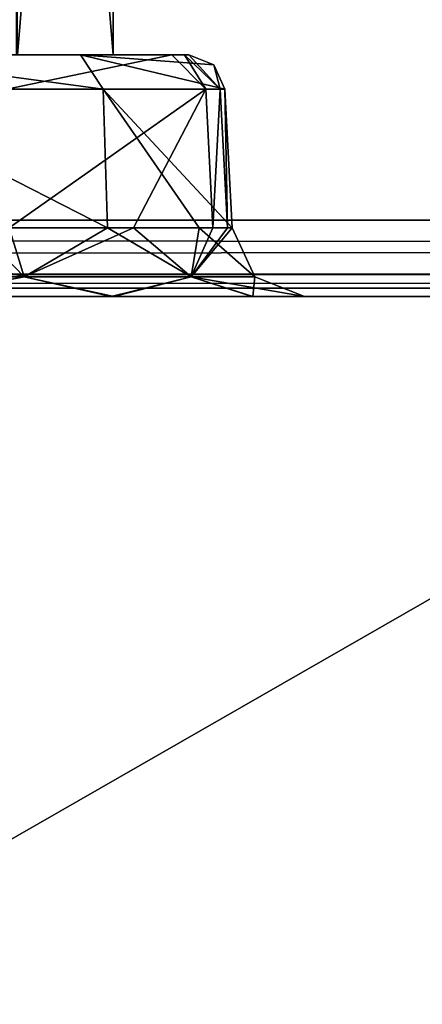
# Model space of a CAD drawing. Header units: inches. Extents: x -10 to 10, y -2.3 to 4.3.
# Tile 542 of 656: x -1.959 to -1.793, y -1.898 to -1.49. Entities that reach past the tile are written whole.
import ezdxf

# ---------------------------------------------------------------- set-up
doc = ezdxf.new("R2010")
doc.units = ezdxf.units.IN
doc.header["$LTSCALE"] = 65.185185
doc.header["$MEASUREMENT"] = 0
for name, color, linetype in [('10955', 7, 'CONTINUOUS'), ('10964', 7, 'CONTINUOUS'), ('1151', 7, 'CONTINUOUS'), ('1186', 7, 'CONTINUOUS'), ('1211', 7, 'CONTINUOUS'), ('12211', 7, 'CONTINUOUS'), ('12212', 7, 'CONTINUOUS'), ('12213', 7, 'CONTINUOUS'), ('12214', 7, 'CONTINUOUS'), ('12215', 7, 'CONTINUOUS'), ('12216', 7, 'CONTINUOUS'), ('12217', 7, 'CONTINUOUS'), ('12218', 7, 'CONTINUOUS'), ('12219', 7, 'CONTINUOUS'), ('12288', 7, 'CONTINUOUS'), ('12289', 7, 'CONTINUOUS'), ('12290', 7, 'CONTINUOUS'), ('12291', 7, 'CONTINUOUS'), ('12292', 7, 'CONTINUOUS'), ('12293', 7, 'CONTINUOUS'), ('12294', 7, 'CONTINUOUS'), ('12295', 7, 'CONTINUOUS'), ('12296', 7, 'CONTINUOUS'), ('1241', 7, 'CONTINUOUS'), ('1242', 7, 'CONTINUOUS'), ('1730', 7, 'CONTINUOUS'), ('2391', 7, 'CONTINUOUS')]:
    doc.layers.add(name, color=color, linetype=linetype)

msp = doc.modelspace()

# ---------------------------------------------------------------- linework, layer by layer
at = {"layer": '10955', "linetype": 'CONTINUOUS'}
for points in [[(-2.79289, 0.895, 13.9861), (2.79289, 0.895, 13.9861), (-2.79289, -2.305, 13.9861), (-2.79289, 0.895, 13.9861)], [(-2.79289, -2.305, 13.9861), (2.79289, 0.895, 13.9861), (2.79289, -2.305, 13.9861), (-2.79289, -2.305, 13.9861)]]:
    msp.add_3dface(points, dxfattribs=at)
at = {"layer": '10964', "linetype": 'CONTINUOUS'}
for points in [[(-2.79289, -2.305, 14.1431), (2.79289, -2.305, 14.1431), (-2.79289, 0.895, 14.1431), (-2.79289, -2.305, 14.1431)], [(-2.79289, 0.895, 14.1431), (2.79289, -2.305, 14.1431), (2.79289, 0.895, 14.1431), (-2.79289, 0.895, 14.1431)]]:
    msp.add_3dface(points, dxfattribs=at)
at = {"layer": '1151', "linetype": 'CONTINUOUS'}
for points in [[(-8.57837, -1.57343, 4.62775), (8.57837, -1.57343, 4.62775), (-8.52935, -0.63817, 4.57874), (-8.57837, -1.57343, 4.62775)], [(-8.52935, -0.63817, 4.57874), (8.57837, -1.57343, 4.62775), (-7.12257, -0.63817, 4.57874), (-8.52935, -0.63817, 4.57874)], [(-7.12257, -0.63817, 4.57874), (8.57837, -1.57343, 4.62775), (-6.87743, -0.63817, 4.57874), (-7.12257, -0.63817, 4.57874)], [(-6.87743, -0.63817, 4.57874), (8.57837, -1.57343, 4.62775), (-6.10307, -0.63817, 4.57874), (-6.87743, -0.63817, 4.57874)], [(-6.10307, -0.63817, 4.57874), (8.57837, -1.57343, 4.62775), (-5.89693, -0.63817, 4.57874), (-6.10307, -0.63817, 4.57874)], [(-5.89693, -0.63817, 4.57874), (8.57837, -1.57343, 4.62775), (-5.12257, -0.63817, 4.57874), (-5.89693, -0.63817, 4.57874)], [(-5.12257, -0.63817, 4.57874), (8.57837, -1.57343, 4.62775), (-4.87743, -0.63817, 4.57874), (-5.12257, -0.63817, 4.57874)], [(-4.87743, -0.63817, 4.57874), (8.57837, -1.57343, 4.62775), (-4.10307, -0.63817, 4.57874), (-4.87743, -0.63817, 4.57874)], [(8.57837, -1.57343, 4.62775), (-3.89693, -0.63817, 4.57874), (-4.10307, -0.63817, 4.57874), (8.57837, -1.57343, 4.62775)], [(-3.89693, -0.63817, 4.57874), (8.57837, -1.57343, 4.62775), (-3.12257, -0.63817, 4.57874), (-3.89693, -0.63817, 4.57874)], [(-3.12257, -0.63817, 4.57874), (8.57837, -1.57343, 4.62775), (-2.87743, -0.63817, 4.57874), (-3.12257, -0.63817, 4.57874)], [(-2.87743, -0.63817, 4.57874), (8.57837, -1.57343, 4.62775), (-2.10307, -0.63817, 4.57874), (-2.87743, -0.63817, 4.57874)], [(-2.10307, -0.63817, 4.57874), (8.57837, -1.57343, 4.62775), (-1.89693, -0.63817, 4.57874), (-2.10307, -0.63817, 4.57874)], [(-1.89693, -0.63817, 4.57874), (8.57837, -1.57343, 4.62775), (-1.12257, -0.63817, 4.57874), (-1.89693, -0.63817, 4.57874)]]:
    msp.add_3dface(points, dxfattribs=at)
at = {"layer": '1186', "linetype": 'CONTINUOUS'}
for points in [[(-8.5782, -1.605, -4.59779), (8.57822, -1.605, -4.59779), (-6.00065, -1.605, -4.51065), (-8.5782, -1.605, -4.59779)], [(8.57822, -1.605, 4.59779), (-8.5782, -1.605, 4.59779), (6.00065, -1.605, 4.51065), (8.57822, -1.605, 4.59779)], [(6.00065, -1.605, 4.51065), (-8.5782, -1.605, 4.59779), (5.92133, -1.605, 4.48984), (6.00065, -1.605, 4.51065)], [(5.92133, -1.605, 4.48984), (-8.5782, -1.605, 4.59779), (2.00065, -1.605, 4.51065), (5.92133, -1.605, 4.48984)], [(2.00065, -1.605, 4.51065), (-8.5782, -1.605, 4.59779), (1.92133, -1.605, 4.48984), (2.00065, -1.605, 4.51065)], [(1.92133, -1.605, 4.48984), (-8.5782, -1.605, 4.59779), (-1.99935, -1.605, 4.51065), (1.92133, -1.605, 4.48984)], [(-6.00065, -1.605, -4.51065), (8.57822, -1.605, -4.59779), (-5.92133, -1.605, -4.48984), (-6.00065, -1.605, -4.51065)], [(-5.92133, -1.605, -4.48984), (8.57822, -1.605, -4.59779), (-2.00065, -1.605, -4.51065), (-5.92133, -1.605, -4.48984)], [(-2.00065, -1.605, -4.51065), (8.57822, -1.605, -4.59779), (-1.92133, -1.605, -4.48984), (-2.00065, -1.605, -4.51065)], [(-2.00065, -1.605, 4.19335), (-1.99935, -1.605, -4.19335), (-1.92133, -1.605, 4.21416), (-2.00065, -1.605, 4.19335)], [(-1.99935, -1.605, -4.19335), (-1.92022, -1.605, -4.2148), (-1.92133, -1.605, 4.21416), (-1.99935, -1.605, -4.19335)], [(1.92133, -1.605, 4.48984), (-1.99935, -1.605, 4.51065), (1.68547, -1.605, 4.45621), (1.92133, -1.605, 4.48984)], [(-1.99935, -1.605, 4.51065), (-1.92022, -1.605, 4.4892), (-1.68548, -1.605, 4.45621), (-1.99935, -1.605, 4.51065)], [(-1.17483, -1.605, 4.45621), (-1.99935, -1.605, 4.51065), (-1.68548, -1.605, 4.45621), (-1.17483, -1.605, 4.45621)], [(-1.99935, -1.605, 4.51065), (-1.17483, -1.605, 4.45621), (-0.86758, -1.605, 4.43865), (-1.99935, -1.605, 4.51065)], [(1.68547, -1.605, 4.45621), (-1.99935, -1.605, 4.51065), (1.17483, -1.605, 4.45621), (1.68547, -1.605, 4.45621)], [(1.17483, -1.605, 4.45621), (-1.99935, -1.605, 4.51065), (0.82517, -1.605, 4.45621), (1.17483, -1.605, 4.45621)], [(0.82517, -1.605, 4.45621), (-1.99935, -1.605, 4.51065), (-0.82517, -1.605, 4.45621), (0.82517, -1.605, 4.45621)], [(-0.82517, -1.605, 4.45621), (-1.99935, -1.605, 4.51065), (-0.86758, -1.605, 4.43865), (-0.82517, -1.605, 4.45621)], [(-1.92133, -1.605, -4.48984), (8.57822, -1.605, -4.59779), (1.99935, -1.605, -4.51065), (-1.92133, -1.605, -4.48984)], [(-1.86304, -1.605, -4.43203), (-1.92133, -1.605, -4.48984), (-1.68547, -1.605, -4.45621), (-1.86304, -1.605, -4.43203)], [(-1.92133, -1.605, -4.48984), (1.99935, -1.605, -4.51065), (-1.68547, -1.605, -4.45621), (-1.92133, -1.605, -4.48984)], [(-1.92133, -1.605, 4.21416), (-1.92022, -1.605, -4.2148), (-1.86304, -1.605, 4.27197), (-1.92133, -1.605, 4.21416)], [(-1.92022, -1.605, -4.2148), (-1.86274, -1.605, -4.27244), (-1.86304, -1.605, 4.27197), (-1.92022, -1.605, -4.2148)], [(-1.92022, -1.605, 4.4892), (-1.86274, -1.605, 4.43156), (-1.74482, -1.605, 4.38789), (-1.92022, -1.605, 4.4892)], [(-1.68548, -1.605, 4.45621), (-1.92022, -1.605, 4.4892), (-1.73073, -1.605, 4.4356), (-1.68548, -1.605, 4.45621)], [(-1.73073, -1.605, 4.4356), (-1.92022, -1.605, 4.4892), (-1.74482, -1.605, 4.38789), (-1.73073, -1.605, 4.4356)], [(-1.84129, -1.605, -4.352), (-1.86304, -1.605, -4.43203), (-1.73074, -1.605, -4.4356), (-1.84129, -1.605, -4.352)], [(-1.73074, -1.605, -4.4356), (-1.86304, -1.605, -4.43203), (-1.68547, -1.605, -4.45621), (-1.73074, -1.605, -4.4356)], [(-1.86274, -1.605, -4.27244), (-1.84129, -1.605, -4.352), (-1.86304, -1.605, 4.27197), (-1.86274, -1.605, -4.27244)], [(-1.84129, -1.605, -4.352), (-1.84129, -1.605, 4.352), (-1.86304, -1.605, 4.27197), (-1.84129, -1.605, -4.352)], [(-1.86274, -1.605, 4.43156), (-1.84129, -1.605, 4.352), (-1.78583, -1.605, 4.15123), (-1.86274, -1.605, 4.43156)], [(-1.74482, -1.605, 4.38789), (-1.86274, -1.605, 4.43156), (-1.74835, -1.605, 4.29664), (-1.74482, -1.605, 4.38789)], [(-1.74835, -1.605, 4.29664), (-1.86274, -1.605, 4.43156), (-1.78346, -1.605, 4.2123), (-1.74835, -1.605, 4.29664)], [(-1.78346, -1.605, 4.2123), (-1.86274, -1.605, 4.43156), (-1.78583, -1.605, 4.15123), (-1.78346, -1.605, 4.2123)], [(-1.84129, -1.605, 4.352), (-1.84129, -1.605, -4.352), (-1.78573, -1.605, -4.15103), (-1.84129, -1.605, 4.352)], [(-1.78573, -1.605, -4.15103), (-1.84129, -1.605, -4.352), (-1.78346, -1.605, -4.2123), (-1.78573, -1.605, -4.15103)], [(-1.78346, -1.605, -4.2123), (-1.84129, -1.605, -4.352), (-1.74482, -1.605, -4.3879), (-1.78346, -1.605, -4.2123)], [(-1.74482, -1.605, -4.3879), (-1.84129, -1.605, -4.352), (-1.73074, -1.605, -4.4356), (-1.74482, -1.605, -4.3879)], [(-1.78583, -1.605, 4.15123), (-1.84129, -1.605, 4.352), (-1.78573, -1.605, -4.15103), (-1.78583, -1.605, 4.15123)]]:
    msp.add_3dface(points, dxfattribs=at)
at = {"layer": '1211', "linetype": 'CONTINUOUS'}
for points in [[(8.57837, -1.59603, 4.61919), (8.57837, -1.57343, 4.62775), (-8.57837, -1.59542, 4.61977), (8.57837, -1.59603, 4.61919)], [(-8.57837, -1.59542, 4.61977), (8.57837, -1.57343, 4.62775), (-8.57837, -1.57343, 4.62775), (-8.57837, -1.59542, 4.61977)], [(-8.5782, -1.605, 4.59779), (8.57837, -1.59603, 4.61919), (-8.57837, -1.59542, 4.61977), (-8.5782, -1.605, 4.59779)], [(-8.5782, -1.605, 4.59779), (8.57822, -1.605, 4.59779), (8.57837, -1.59603, 4.61919), (-8.5782, -1.605, 4.59779)]]:
    msp.add_3dface(points, dxfattribs=at)
at = {"layer": '12211', "linetype": 'CONTINUOUS'}
for points in [[(-2.04266, -1.59676, -4.4833), (-1.95734, -1.59676, -4.4833), (-2.03635, -1.57657, -4.47551), (-2.04266, -1.59676, -4.4833)], [(-2.03635, -1.57657, -4.47551), (-1.95734, -1.59676, -4.4833), (-1.9772, -1.57657, -4.47872), (-2.03635, -1.57657, -4.47551)], [(-1.9772, -1.57657, -4.47872), (-1.95734, -1.59676, -4.4833), (-1.92287, -1.57657, -4.45509), (-1.9772, -1.57657, -4.47872)], [(-1.95734, -1.59676, -4.4833), (-1.88831, -1.59676, -4.43315), (-1.92287, -1.57657, -4.45509), (-1.95734, -1.59676, -4.4833)], [(-1.92287, -1.57657, -4.45509), (-1.88831, -1.59676, -4.43315), (-1.88488, -1.57657, -4.40965), (-1.92287, -1.57657, -4.45509)], [(-1.88831, -1.59676, -4.43315), (-1.86194, -1.59676, -4.352), (-1.88488, -1.57657, -4.40965), (-1.88831, -1.59676, -4.43315)], [(-1.88488, -1.57657, -4.40965), (-1.86194, -1.59676, -4.352), (-1.87125, -1.57657, -4.352), (-1.88488, -1.57657, -4.40965)], [(-2.04266, -1.59676, -4.4833), (-2.00065, -1.605, -4.51065), (-1.95734, -1.59676, -4.4833), (-2.04266, -1.59676, -4.4833)], [(-2.00065, -1.605, -4.51065), (-1.92133, -1.605, -4.48984), (-1.95734, -1.59676, -4.4833), (-2.00065, -1.605, -4.51065)], [(-1.95734, -1.59676, -4.4833), (-1.92133, -1.605, -4.48984), (-1.88831, -1.59676, -4.43315), (-1.95734, -1.59676, -4.4833)], [(-1.92133, -1.605, -4.48984), (-1.86304, -1.605, -4.43203), (-1.88831, -1.59676, -4.43315), (-1.92133, -1.605, -4.48984)], [(-1.86304, -1.605, -4.43203), (-1.84129, -1.605, -4.352), (-1.88831, -1.59676, -4.43315), (-1.86304, -1.605, -4.43203)], [(-1.88831, -1.59676, -4.43315), (-1.84129, -1.605, -4.352), (-1.86194, -1.59676, -4.352), (-1.88831, -1.59676, -4.43315)]]:
    msp.add_3dface(points, dxfattribs=at)
at = {"layer": '12212', "linetype": 'CONTINUOUS'}
for points in [[(-1.95734, -1.59676, -4.2207), (-2.04266, -1.59676, -4.2207), (-1.96365, -1.57657, -4.22849), (-1.95734, -1.59676, -4.2207)], [(-1.9122, -1.57657, -4.25783), (-1.95734, -1.59676, -4.2207), (-1.96365, -1.57657, -4.22849), (-1.9122, -1.57657, -4.25783)], [(-1.88831, -1.59676, -4.27085), (-1.95734, -1.59676, -4.2207), (-1.9122, -1.57657, -4.25783), (-1.88831, -1.59676, -4.27085)], [(-1.87933, -1.57657, -4.30711), (-1.88831, -1.59676, -4.27085), (-1.9122, -1.57657, -4.25783), (-1.87933, -1.57657, -4.30711)], [(-1.87328, -1.57657, -4.3292), (-1.88831, -1.59676, -4.27085), (-1.87933, -1.57657, -4.30711), (-1.87328, -1.57657, -4.3292)], [(-1.87125, -1.57657, -4.352), (-1.88831, -1.59676, -4.27085), (-1.87328, -1.57657, -4.3292), (-1.87125, -1.57657, -4.352)], [(-1.87125, -1.57657, -4.352), (-1.86194, -1.59676, -4.352), (-1.88831, -1.59676, -4.27085), (-1.87125, -1.57657, -4.352)], [(-1.95734, -1.59676, -4.2207), (-1.99935, -1.605, -4.19335), (-2.04266, -1.59676, -4.2207), (-1.95734, -1.59676, -4.2207)], [(-1.92022, -1.605, -4.2148), (-1.99935, -1.605, -4.19335), (-1.95734, -1.59676, -4.2207), (-1.92022, -1.605, -4.2148)], [(-1.88831, -1.59676, -4.27085), (-1.92022, -1.605, -4.2148), (-1.95734, -1.59676, -4.2207), (-1.88831, -1.59676, -4.27085)], [(-1.86274, -1.605, -4.27244), (-1.92022, -1.605, -4.2148), (-1.88831, -1.59676, -4.27085), (-1.86274, -1.605, -4.27244)], [(-1.86194, -1.59676, -4.352), (-1.86274, -1.605, -4.27244), (-1.88831, -1.59676, -4.27085), (-1.86194, -1.59676, -4.352)], [(-1.84129, -1.605, -4.352), (-1.86274, -1.605, -4.27244), (-1.86194, -1.59676, -4.352), (-1.84129, -1.605, -4.352)]]:
    msp.add_3dface(points, dxfattribs=at)
at = {"layer": '12213', "linetype": 'CONTINUOUS'}
for points in [[(-1.88219, -1.51921, -4.30804), (-1.96365, -1.57657, -4.22849), (-1.96459, -1.51921, -4.23134), (-1.88219, -1.51921, -4.30804)], [(-1.9122, -1.57657, -4.25783), (-1.96365, -1.57657, -4.22849), (-1.88219, -1.51921, -4.30804), (-1.9122, -1.57657, -4.25783)], [(-1.87933, -1.57657, -4.30711), (-1.9122, -1.57657, -4.25783), (-1.88219, -1.51921, -4.30804), (-1.87933, -1.57657, -4.30711)], [(-1.87625, -1.51921, -4.32966), (-1.87933, -1.57657, -4.30711), (-1.88219, -1.51921, -4.30804), (-1.87625, -1.51921, -4.32966)], [(-1.87328, -1.57657, -4.3292), (-1.87933, -1.57657, -4.30711), (-1.87625, -1.51921, -4.32966), (-1.87328, -1.57657, -4.3292)], [(-1.87426, -1.51921, -4.352), (-1.87328, -1.57657, -4.3292), (-1.87625, -1.51921, -4.32966), (-1.87426, -1.51921, -4.352)], [(-1.87125, -1.57657, -4.352), (-1.87328, -1.57657, -4.3292), (-1.87426, -1.51921, -4.352), (-1.87125, -1.57657, -4.352)]]:
    msp.add_3dface(points, dxfattribs=at)
at = {"layer": '12214', "linetype": 'CONTINUOUS'}
for points in [[(-1.9772, -1.57657, -4.47872), (-1.92287, -1.57657, -4.45509), (-2.03541, -1.51921, -4.47266), (-1.9772, -1.57657, -4.47872)], [(-2.03541, -1.51921, -4.47266), (-1.92287, -1.57657, -4.45509), (-1.92464, -1.51921, -4.45266), (-2.03541, -1.51921, -4.47266)], [(-1.87125, -1.57657, -4.352), (-1.87426, -1.51921, -4.352), (-1.92464, -1.51921, -4.45266), (-1.87125, -1.57657, -4.352)], [(-1.88488, -1.57657, -4.40965), (-1.87125, -1.57657, -4.352), (-1.92464, -1.51921, -4.45266), (-1.88488, -1.57657, -4.40965)], [(-1.92287, -1.57657, -4.45509), (-1.88488, -1.57657, -4.40965), (-1.92464, -1.51921, -4.45266), (-1.92287, -1.57657, -4.45509)]]:
    msp.add_3dface(points, dxfattribs=at)
at = {"layer": '12215', "linetype": 'CONTINUOUS'}
for points in [[(-2.03541, -1.51921, -4.47266), (-1.92464, -1.51921, -4.45266), (-2.03072, -1.505, -4.45838), (-2.03541, -1.51921, -4.47266)], [(-2.03072, -1.505, -4.45838), (-1.92464, -1.51921, -4.45266), (-1.93403, -1.505, -4.44092), (-2.03072, -1.505, -4.45838)], [(-1.88923, -1.505, -4.352), (-1.93403, -1.505, -4.44092), (-1.87891, -1.50912, -4.352), (-1.88923, -1.505, -4.352)], [(-1.93403, -1.505, -4.44092), (-1.87426, -1.51921, -4.352), (-1.87891, -1.50912, -4.352), (-1.93403, -1.505, -4.44092)], [(-1.92464, -1.51921, -4.45266), (-1.87426, -1.51921, -4.352), (-1.93403, -1.505, -4.44092), (-1.92464, -1.51921, -4.45266)]]:
    msp.add_3dface(points, dxfattribs=at)
at = {"layer": '12216', "linetype": 'CONTINUOUS'}
for points in [[(-2.03072, -1.505, -4.45838), (-1.93403, -1.505, -4.44092), (-1.96076, -1.505, -4.42111), (-2.03072, -1.505, -4.45838)], [(-1.89622, -1.505, -4.31327), (-1.96928, -1.505, -4.24562), (-1.96023, -1.505, -4.28321), (-1.89622, -1.505, -4.31327)], [(-1.96076, -1.505, -4.42111), (-1.88923, -1.505, -4.352), (-1.9205, -1.505, -4.352), (-1.96076, -1.505, -4.42111)], [(-1.93403, -1.505, -4.44092), (-1.88923, -1.505, -4.352), (-1.96076, -1.505, -4.42111), (-1.93403, -1.505, -4.44092)], [(-1.9205, -1.505, -4.352), (-1.89622, -1.505, -4.31327), (-1.96023, -1.505, -4.28321), (-1.9205, -1.505, -4.352)], [(-1.891, -1.505, -4.33232), (-1.89622, -1.505, -4.31327), (-1.9205, -1.505, -4.352), (-1.891, -1.505, -4.33232)], [(-1.88923, -1.505, -4.352), (-1.891, -1.505, -4.33232), (-1.9205, -1.505, -4.352), (-1.88923, -1.505, -4.352)]]:
    msp.add_3dface(points, dxfattribs=at)
at = {"layer": '12217', "linetype": 'CONTINUOUS'}
for points in [[(-1.96459, -1.51921, -4.23134), (-1.96928, -1.505, -4.24562), (-1.89622, -1.505, -4.31327), (-1.96459, -1.51921, -4.23134)], [(-1.88219, -1.51921, -4.30804), (-1.96459, -1.51921, -4.23134), (-1.89622, -1.505, -4.31327), (-1.88219, -1.51921, -4.30804)], [(-1.88219, -1.51921, -4.30804), (-1.89622, -1.505, -4.31327), (-1.891, -1.505, -4.33232), (-1.88219, -1.51921, -4.30804)], [(-1.88923, -1.505, -4.352), (-1.87625, -1.51921, -4.32966), (-1.891, -1.505, -4.33232), (-1.88923, -1.505, -4.352)], [(-1.87625, -1.51921, -4.32966), (-1.88219, -1.51921, -4.30804), (-1.891, -1.505, -4.33232), (-1.87625, -1.51921, -4.32966)], [(-1.87625, -1.51921, -4.32966), (-1.88923, -1.505, -4.352), (-1.87891, -1.50912, -4.352), (-1.87625, -1.51921, -4.32966)], [(-1.87426, -1.51921, -4.352), (-1.87625, -1.51921, -4.32966), (-1.87891, -1.50912, -4.352), (-1.87426, -1.51921, -4.352)]]:
    msp.add_3dface(points, dxfattribs=at)
at = {"layer": '12218', "linetype": 'CONTINUOUS'}
for points in [[(-1.96076, -1.505, -4.42111), (-1.9205, -1.505, -4.352), (-1.96025, -1.025, -4.42085), (-1.96076, -1.505, -4.42111)], [(-1.96025, -1.025, -4.42085), (-1.9205, -1.505, -4.352), (-1.9205, -1.025, -4.352), (-1.96025, -1.025, -4.42085)]]:
    msp.add_3dface(points, dxfattribs=at)
at = {"layer": '12219', "linetype": 'CONTINUOUS'}
for points in [[(-1.9205, -1.025, -4.352), (-1.96023, -1.505, -4.28321), (-1.96025, -1.025, -4.28315), (-1.9205, -1.025, -4.352)], [(-1.9205, -1.505, -4.352), (-1.96023, -1.505, -4.28321), (-1.9205, -1.025, -4.352), (-1.9205, -1.505, -4.352)]]:
    msp.add_3dface(points, dxfattribs=at)
at = {"layer": '12288', "linetype": 'CONTINUOUS'}
for points in [[(-1.95734, -1.59676, 4.4833), (-2.04266, -1.59676, 4.4833), (-1.96365, -1.57657, 4.47551), (-1.95734, -1.59676, 4.4833)], [(-1.9122, -1.57657, 4.44617), (-1.95734, -1.59676, 4.4833), (-1.96365, -1.57657, 4.47551), (-1.9122, -1.57657, 4.44617)], [(-1.88831, -1.59676, 4.43315), (-1.95734, -1.59676, 4.4833), (-1.9122, -1.57657, 4.44617), (-1.88831, -1.59676, 4.43315)], [(-1.87933, -1.57657, 4.39689), (-1.88831, -1.59676, 4.43315), (-1.9122, -1.57657, 4.44617), (-1.87933, -1.57657, 4.39689)], [(-1.87328, -1.57657, 4.3748), (-1.88831, -1.59676, 4.43315), (-1.87933, -1.57657, 4.39689), (-1.87328, -1.57657, 4.3748)], [(-1.86194, -1.59676, 4.352), (-1.88831, -1.59676, 4.43315), (-1.87125, -1.57657, 4.352), (-1.86194, -1.59676, 4.352)], [(-1.87125, -1.57657, 4.352), (-1.88831, -1.59676, 4.43315), (-1.87328, -1.57657, 4.3748), (-1.87125, -1.57657, 4.352)], [(-1.95734, -1.59676, 4.4833), (-1.99935, -1.605, 4.51065), (-2.04266, -1.59676, 4.4833), (-1.95734, -1.59676, 4.4833)], [(-1.92022, -1.605, 4.4892), (-1.99935, -1.605, 4.51065), (-1.95734, -1.59676, 4.4833), (-1.92022, -1.605, 4.4892)], [(-1.88831, -1.59676, 4.43315), (-1.92022, -1.605, 4.4892), (-1.95734, -1.59676, 4.4833), (-1.88831, -1.59676, 4.43315)], [(-1.86274, -1.605, 4.43156), (-1.92022, -1.605, 4.4892), (-1.88831, -1.59676, 4.43315), (-1.86274, -1.605, 4.43156)], [(-1.86194, -1.59676, 4.352), (-1.86274, -1.605, 4.43156), (-1.88831, -1.59676, 4.43315), (-1.86194, -1.59676, 4.352)], [(-1.84129, -1.605, 4.352), (-1.86274, -1.605, 4.43156), (-1.86194, -1.59676, 4.352), (-1.84129, -1.605, 4.352)]]:
    msp.add_3dface(points, dxfattribs=at)
at = {"layer": '12289', "linetype": 'CONTINUOUS'}
for points in [[(-2.04266, -1.59676, 4.2207), (-1.95734, -1.59676, 4.2207), (-2.03635, -1.57657, 4.22849), (-2.04266, -1.59676, 4.2207)], [(-2.03635, -1.57657, 4.22849), (-1.95734, -1.59676, 4.2207), (-1.9772, -1.57657, 4.22528), (-2.03635, -1.57657, 4.22849)], [(-1.9772, -1.57657, 4.22528), (-1.95734, -1.59676, 4.2207), (-1.92287, -1.57657, 4.24891), (-1.9772, -1.57657, 4.22528)], [(-1.95734, -1.59676, 4.2207), (-1.88831, -1.59676, 4.27085), (-1.92287, -1.57657, 4.24891), (-1.95734, -1.59676, 4.2207)], [(-1.92287, -1.57657, 4.24891), (-1.88831, -1.59676, 4.27085), (-1.88488, -1.57657, 4.29435), (-1.92287, -1.57657, 4.24891)], [(-1.88831, -1.59676, 4.27085), (-1.86194, -1.59676, 4.352), (-1.88488, -1.57657, 4.29435), (-1.88831, -1.59676, 4.27085)], [(-1.86194, -1.59676, 4.352), (-1.87125, -1.57657, 4.352), (-1.88488, -1.57657, 4.29435), (-1.86194, -1.59676, 4.352)], [(-2.04266, -1.59676, 4.2207), (-2.00065, -1.605, 4.19335), (-1.95734, -1.59676, 4.2207), (-2.04266, -1.59676, 4.2207)], [(-2.00065, -1.605, 4.19335), (-1.92133, -1.605, 4.21416), (-1.95734, -1.59676, 4.2207), (-2.00065, -1.605, 4.19335)], [(-1.95734, -1.59676, 4.2207), (-1.92133, -1.605, 4.21416), (-1.88831, -1.59676, 4.27085), (-1.95734, -1.59676, 4.2207)], [(-1.92133, -1.605, 4.21416), (-1.86304, -1.605, 4.27197), (-1.88831, -1.59676, 4.27085), (-1.92133, -1.605, 4.21416)], [(-1.86304, -1.605, 4.27197), (-1.84129, -1.605, 4.352), (-1.88831, -1.59676, 4.27085), (-1.86304, -1.605, 4.27197)], [(-1.84129, -1.605, 4.352), (-1.86194, -1.59676, 4.352), (-1.88831, -1.59676, 4.27085), (-1.84129, -1.605, 4.352)]]:
    msp.add_3dface(points, dxfattribs=at)
at = {"layer": '12290', "linetype": 'CONTINUOUS'}
for points in [[(-2.03541, -1.51921, 4.23134), (-1.92287, -1.57657, 4.24891), (-1.92464, -1.51921, 4.25134), (-2.03541, -1.51921, 4.23134)], [(-1.9772, -1.57657, 4.22528), (-1.92287, -1.57657, 4.24891), (-2.03541, -1.51921, 4.23134), (-1.9772, -1.57657, 4.22528)], [(-1.92287, -1.57657, 4.24891), (-1.88488, -1.57657, 4.29435), (-1.92464, -1.51921, 4.25134), (-1.92287, -1.57657, 4.24891)], [(-1.92464, -1.51921, 4.25134), (-1.87125, -1.57657, 4.352), (-1.87426, -1.51921, 4.352), (-1.92464, -1.51921, 4.25134)], [(-1.88488, -1.57657, 4.29435), (-1.87125, -1.57657, 4.352), (-1.92464, -1.51921, 4.25134), (-1.88488, -1.57657, 4.29435)]]:
    msp.add_3dface(points, dxfattribs=at)
at = {"layer": '12291', "linetype": 'CONTINUOUS'}
for points in [[(-1.88219, -1.51921, 4.39596), (-1.96365, -1.57657, 4.47551), (-1.96459, -1.51921, 4.47266), (-1.88219, -1.51921, 4.39596)], [(-1.9122, -1.57657, 4.44617), (-1.96365, -1.57657, 4.47551), (-1.88219, -1.51921, 4.39596), (-1.9122, -1.57657, 4.44617)], [(-1.87933, -1.57657, 4.39689), (-1.9122, -1.57657, 4.44617), (-1.88219, -1.51921, 4.39596), (-1.87933, -1.57657, 4.39689)], [(-1.87625, -1.51921, 4.37434), (-1.87933, -1.57657, 4.39689), (-1.88219, -1.51921, 4.39596), (-1.87625, -1.51921, 4.37434)], [(-1.87328, -1.57657, 4.3748), (-1.87933, -1.57657, 4.39689), (-1.87625, -1.51921, 4.37434), (-1.87328, -1.57657, 4.3748)], [(-1.87426, -1.51921, 4.352), (-1.87328, -1.57657, 4.3748), (-1.87625, -1.51921, 4.37434), (-1.87426, -1.51921, 4.352)], [(-1.87125, -1.57657, 4.352), (-1.87328, -1.57657, 4.3748), (-1.87426, -1.51921, 4.352), (-1.87125, -1.57657, 4.352)]]:
    msp.add_3dface(points, dxfattribs=at)
at = {"layer": '12292', "linetype": 'CONTINUOUS'}
for points in [[(-1.89622, -1.505, 4.39073), (-1.96459, -1.51921, 4.47266), (-1.96928, -1.505, 4.45838), (-1.89622, -1.505, 4.39073)], [(-1.88219, -1.51921, 4.39596), (-1.96459, -1.51921, 4.47266), (-1.89622, -1.505, 4.39073), (-1.88219, -1.51921, 4.39596)], [(-1.88219, -1.51921, 4.39596), (-1.89622, -1.505, 4.39073), (-1.891, -1.505, 4.37168), (-1.88219, -1.51921, 4.39596)], [(-1.87625, -1.51921, 4.37434), (-1.88219, -1.51921, 4.39596), (-1.891, -1.505, 4.37168), (-1.87625, -1.51921, 4.37434)], [(-1.88923, -1.505, 4.352), (-1.87625, -1.51921, 4.37434), (-1.891, -1.505, 4.37168), (-1.88923, -1.505, 4.352)], [(-1.87891, -1.50912, 4.352), (-1.87625, -1.51921, 4.37434), (-1.88923, -1.505, 4.352), (-1.87891, -1.50912, 4.352)], [(-1.87426, -1.51921, 4.352), (-1.87625, -1.51921, 4.37434), (-1.87891, -1.50912, 4.352), (-1.87426, -1.51921, 4.352)]]:
    msp.add_3dface(points, dxfattribs=at)
at = {"layer": '12293', "linetype": 'CONTINUOUS'}
for points in [[(-2.03072, -1.505, 4.24562), (-1.93403, -1.505, 4.26308), (-1.96076, -1.505, 4.28289), (-2.03072, -1.505, 4.24562)], [(-1.89622, -1.505, 4.39073), (-1.96928, -1.505, 4.45838), (-1.96023, -1.505, 4.42079), (-1.89622, -1.505, 4.39073)], [(-1.96076, -1.505, 4.28289), (-1.88923, -1.505, 4.352), (-1.9205, -1.505, 4.352), (-1.96076, -1.505, 4.28289)], [(-1.93403, -1.505, 4.26308), (-1.88923, -1.505, 4.352), (-1.96076, -1.505, 4.28289), (-1.93403, -1.505, 4.26308)], [(-1.9205, -1.505, 4.352), (-1.89622, -1.505, 4.39073), (-1.96023, -1.505, 4.42079), (-1.9205, -1.505, 4.352)], [(-1.88923, -1.505, 4.352), (-1.891, -1.505, 4.37168), (-1.9205, -1.505, 4.352), (-1.88923, -1.505, 4.352)], [(-1.891, -1.505, 4.37168), (-1.89622, -1.505, 4.39073), (-1.9205, -1.505, 4.352), (-1.891, -1.505, 4.37168)]]:
    msp.add_3dface(points, dxfattribs=at)
at = {"layer": '12294', "linetype": 'CONTINUOUS'}
for points in [[(-2.03541, -1.51921, 4.23134), (-1.92464, -1.51921, 4.25134), (-2.03072, -1.505, 4.24562), (-2.03541, -1.51921, 4.23134)], [(-1.92464, -1.51921, 4.25134), (-1.93403, -1.505, 4.26308), (-2.03072, -1.505, 4.24562), (-1.92464, -1.51921, 4.25134)], [(-1.87891, -1.50912, 4.352), (-1.88923, -1.505, 4.352), (-1.93403, -1.505, 4.26308), (-1.87891, -1.50912, 4.352)], [(-1.87426, -1.51921, 4.352), (-1.87891, -1.50912, 4.352), (-1.93403, -1.505, 4.26308), (-1.87426, -1.51921, 4.352)], [(-1.92464, -1.51921, 4.25134), (-1.87426, -1.51921, 4.352), (-1.93403, -1.505, 4.26308), (-1.92464, -1.51921, 4.25134)]]:
    msp.add_3dface(points, dxfattribs=at)
at = {"layer": '12295', "linetype": 'CONTINUOUS'}
for points in [[(-1.96076, -1.505, 4.28289), (-1.9205, -1.505, 4.352), (-1.96025, -1.025, 4.28315), (-1.96076, -1.505, 4.28289)], [(-1.96025, -1.025, 4.28315), (-1.9205, -1.505, 4.352), (-1.9205, -1.025, 4.352), (-1.96025, -1.025, 4.28315)]]:
    msp.add_3dface(points, dxfattribs=at)
at = {"layer": '12296', "linetype": 'CONTINUOUS'}
for points in [[(-1.9205, -1.025, 4.352), (-1.96023, -1.505, 4.42079), (-1.96025, -1.025, 4.42085), (-1.9205, -1.025, 4.352)], [(-1.9205, -1.505, 4.352), (-1.96023, -1.505, 4.42079), (-1.9205, -1.025, 4.352), (-1.9205, -1.505, 4.352)]]:
    msp.add_3dface(points, dxfattribs=at)
at = {"layer": '1241', "linetype": 'CONTINUOUS'}
for points in [[(-8.57837, -1.59603, -4.61919), (-8.57837, -1.57343, -4.62775), (8.57837, -1.59542, -4.61977), (-8.57837, -1.59603, -4.61919)], [(8.57837, -1.59542, -4.61977), (-8.57837, -1.57343, -4.62775), (8.57837, -1.57343, -4.62775), (8.57837, -1.59542, -4.61977)], [(8.57822, -1.605, -4.59779), (-8.57837, -1.59603, -4.61919), (8.57837, -1.59542, -4.61977), (8.57822, -1.605, -4.59779)], [(8.57822, -1.605, -4.59779), (-8.5782, -1.605, -4.59779), (-8.57837, -1.59603, -4.61919), (8.57822, -1.605, -4.59779)]]:
    msp.add_3dface(points, dxfattribs=at)
at = {"layer": '1242', "linetype": 'CONTINUOUS'}
for points in [[(-1.89693, -0.63817, -4.57874), (-8.57837, -1.57343, -4.62775), (-1.93761, -0.62096, -4.57784), (-1.89693, -0.63817, -4.57874)], [(-1.93761, -0.62096, -4.57784), (-8.57837, -1.57343, -4.62775), (-2.10307, -0.63817, -4.57874), (-1.93761, -0.62096, -4.57784)], [(8.57837, -1.57343, -4.62775), (-8.57837, -1.57343, -4.62775), (8.52935, -0.63817, -4.57874), (8.57837, -1.57343, -4.62775)], [(5.89693, -0.63817, -4.57874), (-8.57837, -1.57343, -4.62775), (5.12257, -0.63817, -4.57874), (5.89693, -0.63817, -4.57874)], [(-8.57837, -1.57343, -4.62775), (5.89693, -0.63817, -4.57874), (6.10307, -0.63817, -4.57874), (-8.57837, -1.57343, -4.62775)], [(5.12257, -0.63817, -4.57874), (-8.57837, -1.57343, -4.62775), (4.87743, -0.63817, -4.57874), (5.12257, -0.63817, -4.57874)], [(4.87743, -0.63817, -4.57874), (-8.57837, -1.57343, -4.62775), (4.10307, -0.63817, -4.57874), (4.87743, -0.63817, -4.57874)], [(4.10307, -0.63817, -4.57874), (-8.57837, -1.57343, -4.62775), (3.89693, -0.63817, -4.57874), (4.10307, -0.63817, -4.57874)], [(3.89693, -0.63817, -4.57874), (-8.57837, -1.57343, -4.62775), (3.12257, -0.63817, -4.57874), (3.89693, -0.63817, -4.57874)], [(3.12257, -0.63817, -4.57874), (-8.57837, -1.57343, -4.62775), (2.87743, -0.63817, -4.57874), (3.12257, -0.63817, -4.57874)], [(2.87743, -0.63817, -4.57874), (-8.57837, -1.57343, -4.62775), (2.10307, -0.63817, -4.57874), (2.87743, -0.63817, -4.57874)], [(2.10307, -0.63817, -4.57874), (-8.57837, -1.57343, -4.62775), (1.89693, -0.63817, -4.57874), (2.10307, -0.63817, -4.57874)], [(1.89693, -0.63817, -4.57874), (-8.57837, -1.57343, -4.62775), (-1.89693, -0.63817, -4.57874), (1.89693, -0.63817, -4.57874)], [(8.52935, -0.63817, -4.57874), (-8.57837, -1.57343, -4.62775), (7.12257, -0.63817, -4.57874), (8.52935, -0.63817, -4.57874)], [(7.12257, -0.63817, -4.57874), (-8.57837, -1.57343, -4.62775), (6.87743, -0.63817, -4.57874), (7.12257, -0.63817, -4.57874)], [(6.87743, -0.63817, -4.57874), (-8.57837, -1.57343, -4.62775), (6.10307, -0.63817, -4.57874), (6.87743, -0.63817, -4.57874)]]:
    msp.add_3dface(points, dxfattribs=at)
at = {"layer": '1730', "linetype": 'CONTINUOUS'}
for points in [[(-1.1258, -0.63817, 4.47526), (-1.17481, -1.57343, 4.42625), (-1.8937, -0.63817, 4.47526), (-1.1258, -0.63817, 4.47526)], [(-1.8937, -0.63817, 4.47526), (-1.17481, -1.57343, 4.42625), (-1.75007, -0.84341, 4.46451), (-1.8937, -0.63817, 4.47526)]]:
    msp.add_3dface(points, dxfattribs=at)
at = {"layer": '2391', "linetype": 'CONTINUOUS'}
for points in [[(-1.77825, -1.46919, -4.17749), (-1.76428, -1.50843, -4.19315), (-1.89353, -0.88343, -4.12416), (-1.77825, -1.46919, -4.17749)], [(-1.89353, -0.88343, -4.12416), (-1.76428, -1.50843, -4.19315), (-1.78784, -0.88343, -4.21696), (-1.89353, -0.88343, -4.12416)]]:
    msp.add_3dface(points, dxfattribs=at)

doc.saveas('drawing.dxf')
